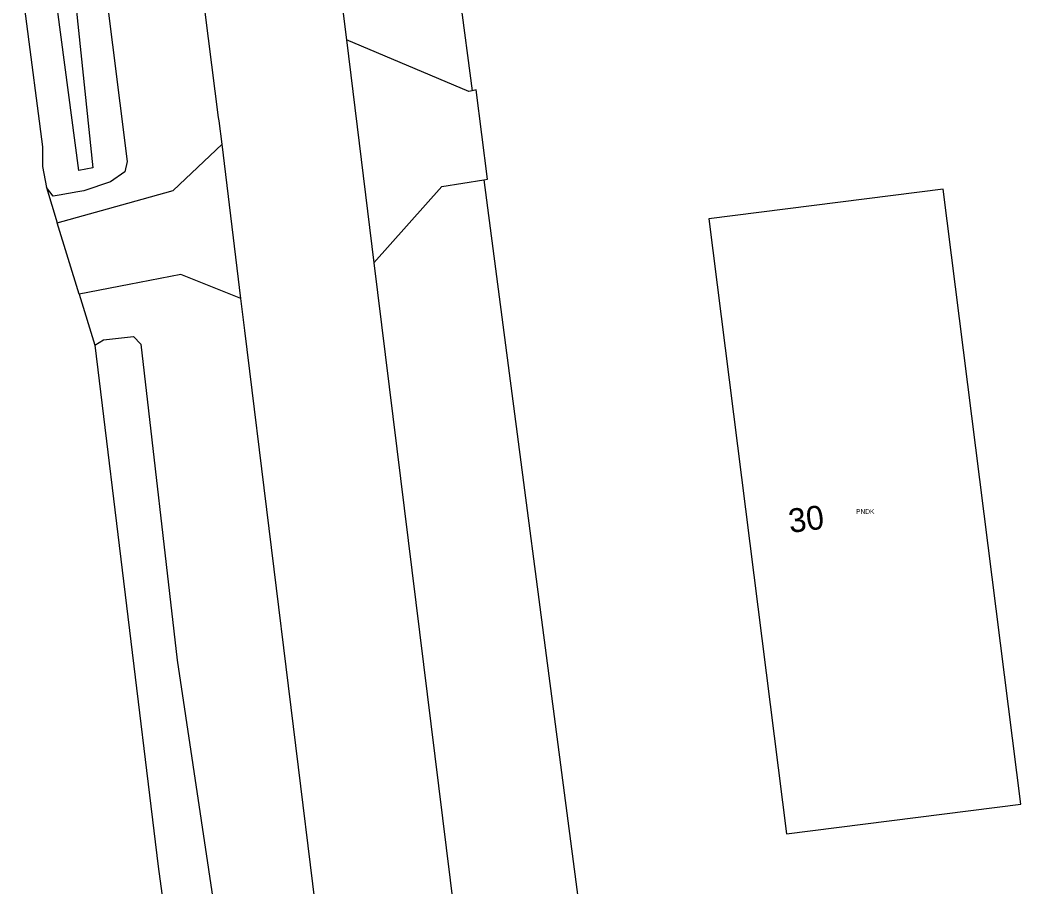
# Model space of a CAD drawing. Extents: x 134297 to 137000, y 403500 to 406000.
# Drawn here: x 135031.19 to 135073.16, y 403838.34 to 403874.69 of the extents above; entities that cross this region are included whole.
import ezdxf

# ---------------------------------------------------------------- set-up
doc = ezdxf.new("R2010")
doc.units = 0
for name, color, linetype in [('gg-anno-huisnummerreeks BGT', 7, 'Continuous'), ('gx-grn-maaiveld', 7, 'Continuous'), ('kenmerkpunt-x pandkandidaat', 7, 'Continuous')]:
    doc.layers.add(name, color=color, linetype=linetype)

msp = doc.modelspace()

# ---------------------------------------------------------------- linework, layer by layer
at = {"layer": 'gx-grn-maaiveld'}
for p, q in [((135047.878, 403889.063), (135050.147, 403871.731)), ((135043.79, 403882.649), (135044.874, 403873.859)), ((135044.874, 403873.859), (135046.027, 403864.51)), ((135040.452, 403863.017), (135039.657, 403869.49)), ((135032.293, 403867.673), (135032.747, 403866.193)), ((135050.637, 403867.996), (135055.651, 403829.705)), ((135033.664, 403863.202), (135032.747, 403866.193)), ((135046.027, 403864.51), (135051.573, 403819.537)), ((135033.664, 403863.202), (135034.322, 403861.058))]:
    msp.add_line(p, q, dxfattribs=at)
for points in [[(135031.647, 403900.791), (135035.675, 403868.769), (135035.584, 403868.331), (135034.977, 403867.907), (135033.856, 403867.535), (135033.604, 403867.491), (135032.83, 403867.357), (135032.581, 403867.314), (135032.293, 403867.673)], [(135029.955, 403899.837), (135030.336, 403899.746), (135030.584, 403899.52), (135030.643, 403899.236), (135031.518, 403891.786), (135033.138, 403879.087), (135034.237, 403868.499), (135033.65, 403868.38), (135029.522, 403899.416), (135029.652, 403899.759), (135029.955, 403899.837)], [(135039.657, 403869.49), (135039.533, 403870.465), (135039.515, 403870.608), (135037.833, 403883.866), (135037.47, 403885.719)], [(135030.706, 403880.353), (135032.126, 403869.382), (135032.133, 403868.546), (135032.293, 403867.673)], [(135050.147, 403871.731), (135049.999, 403871.703), (135044.874, 403873.859)], [(135050.637, 403867.996), (135050.788, 403868.02), (135050.309, 403871.761), (135050.147, 403871.731)], [(135032.747, 403866.193), (135035.712, 403867.021), (135037.602, 403867.549), (135039.657, 403869.49)], [(135046.027, 403864.51), (135048.869, 403867.717), (135050.637, 403867.996)], [(135063.33, 403840.569), (135073.158, 403841.812), (135069.899, 403867.605), (135060.071, 403866.36), (135063.33, 403840.569)], [(135040.452, 403863.017), (135037.93, 403864.019), (135035.768, 403863.605), (135033.664, 403863.202)], [(135044.697, 403828.461), (135040.617, 403861.674), (135040.452, 403863.017)], [(135034.322, 403861.058), (135034.68, 403861.286), (135035.061, 403861.33), (135035.939, 403861.431), (135036.251, 403861.105), (135037.771, 403847.847), (135040.75, 403827.964)], [(135034.322, 403861.058), (135036.984, 403839.201), (135037.401, 403836.115)]]:
    msp.add_lwpolyline(points, dxfattribs=at)

# ---------------------------------------------------------------- texts
at = {"layer": 'gg-anno-huisnummerreeks BGT'}
msp.add_text('30', height=1, rotation=7.2, dxfattribs=at).set_placement((135063.473, 403853.185))
at = {"layer": 'kenmerkpunt-x pandkandidaat'}
msp.add_text('PNDK', height=0.2, dxfattribs=at).set_placement((135066.244, 403853.987))

doc.saveas('drawing.dxf')
